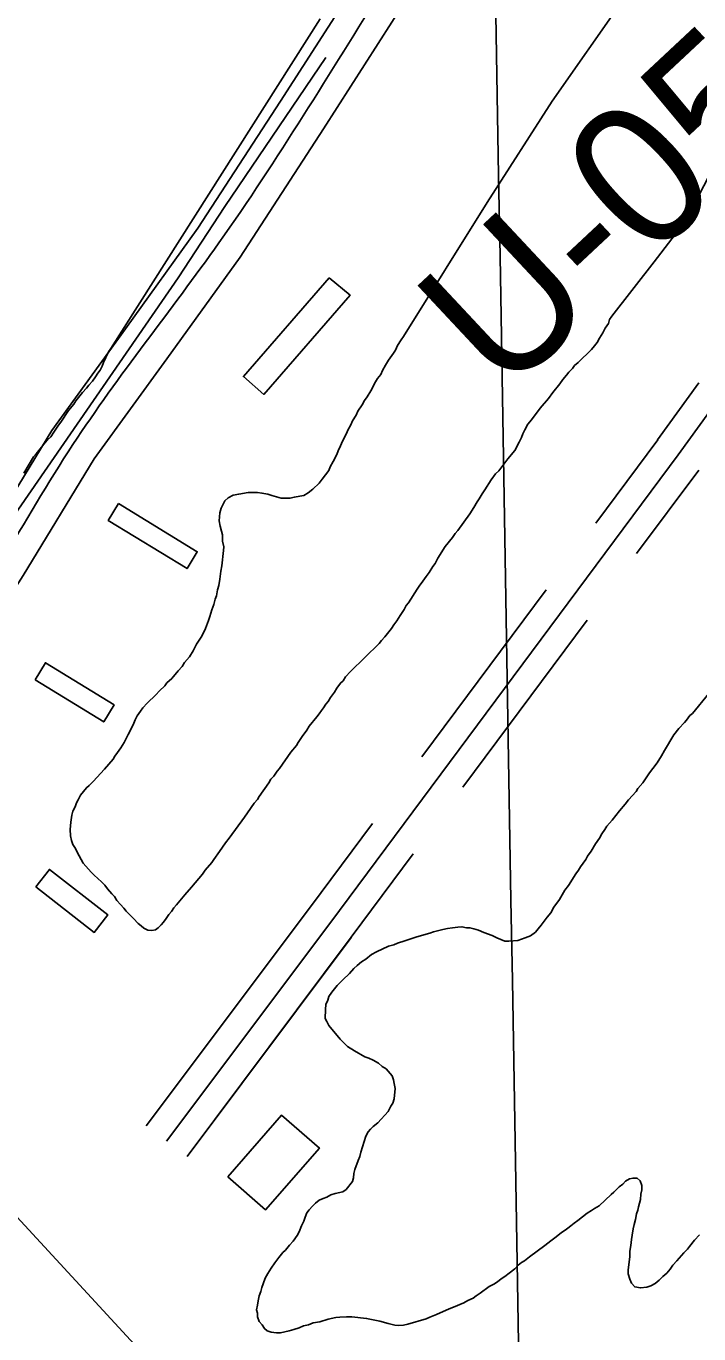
# Model space of a CAD drawing. Extents: x 3887375 to 3925618, y 296674 to 322633.
# Drawn here: x 3896591 to 3896987, y 306817 to 307586 of the extents above; entities that cross this region are included whole.
import ezdxf

# ---------------------------------------------------------------- set-up
doc = ezdxf.new("R2010")
doc.units = 0
for name, color, linetype in [('V-BLDG-OTLN', 7, 'Continuous'), ('V-GRID-MAJR', 7, 'Continuous'), ('V-RIVR-EDGE', 7, 'Continuous'), ('V-RIVR-RANG-IDEN', 7, 'Continuous'), ('V-ROAD-CNTR', 7, 'Continuous'), ('V-SITE-VEGE', 7, 'Continuous'), ('V-TOPO-SHOR', 7, 'Continuous')]:
    doc.layers.add(name, color=color, linetype=linetype)

msp = doc.modelspace()

# ---------------------------------------------------------------- linework, layer by layer
at = {"layer": 'V-BLDG-OTLN'}
for points in [[(3896769.45, 307437.76), (3896781.68, 307427.55), (3896730.99, 307369.24), (3896718.97, 307379.69)], [(3896645.61, 307305.01), (3896691.89, 307276.66), (3896685.84, 307266.79), (3896639.56, 307295.14)], [(3896596.47, 307201.48), (3896602.59, 307211.45), (3896642.95, 307186.68), (3896636.83, 307176.71)], [(3896596.91, 307079.72), (3896604.91, 307089.99), (3896639.28, 307063.2), (3896631.27, 307052.93)], [(3896709.74, 306909.13), (3896741.43, 306945.49), (3896763.64, 306926.13), (3896731.95, 306889.77)]]:
    msp.add_lwpolyline(points, close=True, dxfattribs=at)
at = {"layer": 'V-GRID-MAJR'}
msp.add_spline([(3896958.33, 302197.09), (3896856.11, 308255.12), (3896753.86, 314315.07), (3896651.61, 320375.03), (3896651.57, 320376.96)], degree=3, dxfattribs=at)
at = {"layer": 'V-RIVR-EDGE'}
msp.add_spline([(3894498.05, 310522.42), (3894530.03, 310496.11), (3894553.78, 310474.69), (3894579.94, 310451.31), (3894614.83, 310419.17), (3894633.24, 310400.67), (3894662.79, 310372.43), (3894685.08, 310353.44), (3894692.35, 310347.11), (3894709.79, 310328.13), (3894746.59, 310285.3), (3894785.84, 310252.18), (3894809.57, 310225.9), (3894830.41, 310205.45), (3894852.71, 310189.85), (3894866.75, 310171.85), (3894915.18, 310120.25), (3894950.06, 310083.74), (3894971.37, 310062.81), (3894999, 310039.43), (3895025.16, 310017.03), (3895052.79, 309992.68), (3895092.99, 309952.27), (3895110.91, 309932.8), (3895141.44, 309903.1), (3895188.91, 309855.88), (3895222.82, 309821.31), (3895255.75, 309784.32), (3895319.22, 309722.49), (3895350.7, 309688.42), (3895358.44, 309676.26), (3895364.73, 309669.44), (3895374.92, 309663.11), (3895388.97, 309650.44), (3895410.77, 309628.05), (3895448.54, 309583.28), (3895480.52, 309554.06), (3895503.76, 309527.78), (3895533.8, 309499.54), (3895577.4, 309454.75), (3895606.95, 309425.54), (3895653.45, 309378.81), (3895685.92, 309349.1), (3895719.83, 309314.54), (3895749.38, 309285.81), (3895790.55, 309242.49), (3895837.06, 309195.75), (3895863.69, 309164.12), (3895900.02, 309127.61), (3895944.1, 309081.37), (3895955.73, 309070.65), (3895974.63, 309054.58), (3896002.25, 309033.14), (3896032.78, 309003.93), (3896062.81, 308972.29), (3896082.67, 308950.39), (3896119.48, 308911.93), (3896139.34, 308892.46), (3896151.96, 308889.51), (3896163.12, 308883.66), (3896167.95, 308873.93), (3896170.35, 308862.27), (3896184.39, 308844.27), (3896211.03, 308816.04), (3896224.12, 308810.18), (3896236.73, 308802.37), (3896249.8, 308786.8), (3896255.61, 308776.59), (3896270.64, 308766.35), (3896280.32, 308753.22), (3896295.82, 308737.15), (3896375.27, 308661.2), (3896425.17, 308610.08), (3896464.41, 308570.65), (3896519.63, 308515.64), (3896548.69, 308483.03), (3896563.22, 308467.45), (3896597.61, 308430.94), (3896635.89, 308396.37), (3896666.41, 308365.7), (3896681.42, 308349.64), (3896712.43, 308320.42), (3896746.34, 308287.31), (3896777.36, 308260.04), (3896801.58, 308235.7), (3896820.47, 308215.26), (3896842.76, 308195.29), (3896851.46, 308181.19), (3896882.46, 308148.57), (3896918.81, 308116.43), (3896962.9, 308074.56), (3896997.76, 308033.19), (3897029.24, 307998.63), (3897042.32, 307985), (3897083.5, 307945.57), (3897107.23, 307918.31), (3897123.21, 307898.85), (3897130, 307898.83), (3897142.13, 307892.97), (3897145.99, 307882.28), (3897149.85, 307874.01), (3897162.93, 307860.38), (3897188.6, 307833.12), (3897229.29, 307788.83), (3897267.56, 307752.31), (3897300.5, 307715.81), (3897334.4, 307680.27), (3897361.53, 307651.07), (3897384.78, 307628.19), (3897411.42, 307598.98), (3897445.81, 307563.45), (3897494.26, 307516.71), (3897543.17, 307462.68), (3897584.83, 307418.38), (3897609.05, 307394.04), (3897646.83, 307355.58), (3897678.81, 307323.94), (3897715.15, 307290.34), (3897751.96, 307253.34), (3897766.97, 307236.31), (3897837.68, 307158.43), (3897886.6, 307104.4), (3897936, 307048.43), (3897965.54, 307015.34), (3898010.59, 306970.06), (3898027.54, 306949.14), (3898044.99, 306935.98), (3898063.87, 306914.08), (3898089.05, 306882.46), (3898117.14, 306854.7), (3898160.23, 306801.18), (3898195.59, 306763.7), (3898235.79, 306719.89), (3898261.46, 306693.6), (3898297.3, 306650.78), (3898332.65, 306612.33), (3898369.94, 306568.04), (3898397.54, 306534.95), (3898422.23, 306505.75), (3898462.9, 306455.14), (3898495.34, 306417.18), (3898521.97, 306382.15), (3898601.37, 306284.34), (3898652.22, 306228.37), (3898693.37, 306177.28), (3898729.68, 306130.57), (3898777.13, 306074.12), (3898825.55, 306014.26), (3898848.79, 305986.04), (3898903.98, 305917.43), (3898957.25, 305854.65), (3898984.35, 305818.16), (3899049.73, 305744.67), (3899107.84, 305679.45), (3899129.14, 305651.72), (3899142.69, 305630.31), (3899156.24, 305611.83), (3899175.12, 305587.98), (3899224.03, 305529.59), (3899255.99, 305493.57), (3899288.9, 305449.3), (3899312.61, 305415.24), (3899375.55, 305336.9), (3899410.9, 305296.02), (3899442.85, 305252.24), (3899470.43, 305211.86), (3899531.42, 305133.52), (3899579.35, 305071.24), (3899616.14, 305025.99), (3899647.13, 304986.09), (3899690.7, 304931.1), (3899729.41, 304876.62), (3899753.62, 304846.93), (3899770.56, 304821.64), (3899817.5, 304755.48), (3899845.56, 304713.16), (3899868.3, 304677.16), (3899889.6, 304650.4), (3899911.39, 304623.64), (3899955.44, 304569.14), (3899987.39, 304526.81), (3900012.56, 304494.21), (3900025.63, 304476.21), (3900037.24, 304456.75), (3900061.94, 304431.93), (3900070.67, 304424.13), (3900074.53, 304414.41), (3900074.99, 304404.21), (3900073.03, 304397.9), (3900071.55, 304388.68), (3900071.54, 304383.82), (3900075.9, 304378.96), (3900087.05, 304374.07), (3900096.26, 304367.74), (3900108.39, 304362.37), (3900117.11, 304353.6), (3900140.84, 304326.35), (3900165.54, 304299.09), (3900226.07, 304227.55), (3900277.87, 304164.29), (3900319.98, 304105.91), (3900352.41, 304062.61), (3900384.36, 304023.2), (3900411.47, 303988.16), (3900438.1, 303954.1), (3900462.8, 303926.85), (3900556.24, 303812.49), (3900597.89, 303762.85), (3900633.71, 303716.63), (3900652.59, 303691.33), (3900701.96, 303626.62), (3900774.57, 303530.77), (3900849.12, 303437.34), (3900903.35, 303371.16), (3900928.05, 303343.42), (3900948.87, 303317.63), (3901001.17, 303258.26), (3901038.95, 303216.88), (3901074.78, 303173.09), (3901092.2, 303147.31), (3901171.6, 303050.47), (3901205, 303008.62), (3901238.41, 302968.23), (3901274.74, 302927.83), (3901303.3, 302893.77), (3901343.98, 302847.53), (3901366.73, 302816.4), (3901404.5, 302770.17), (3901454.38, 302715.17), (3901507.18, 302659.19), (3901551.73, 302608.09), (3901584.66, 302570.61), (3901650.02, 302491.29), (3901680.99, 302443.62), (3901717.76, 302388.17), (3901785.52, 302298.16), (3901789.55, 302293.3)], degree=3, dxfattribs=at)
at = {"layer": 'V-ROAD-CNTR'}
for points in [[(3894371.05, 309296.79), (3895247.1, 308350.16), (3895855.91, 307682.01), (3896518.9, 306958), (3897377.51, 306026.63), (3898170.2, 305166.42), (3899138.1, 304112.58), (3899638.53, 303569.43)], [(3896967.81, 307793.82), (3896919.98, 307757.95), (3896877.84, 307726.35), (3896846.97, 307696.65), (3896816.9, 307657.26), (3896789.37, 307617.29), (3896740.83, 307541.67), (3896692.25, 307466.87), (3896649.64, 307407.78), (3896606.26, 307348.03), (3896564.05, 307278.65), (3896521.08, 307211.33), (3896500.28, 307184.31), (3896478.74, 307157.13), (3896457.29, 307130.58), (3896435.93, 307103.75), (3896411.2, 307071.86)], [(3896985.81, 307769.82), (3896937.98, 307733.95), (3896897.31, 307703.45), (3896869.42, 307676.63), (3896841.19, 307639.64), (3896814.35, 307600.67), (3896766.03, 307525.4), (3896717.01, 307449.92), (3896673.94, 307390.19), (3896631.25, 307331.4), (3896589.51, 307262.78), (3896545.66, 307194.07), (3896523.92, 307165.85), (3896502.17, 307138.39), (3896480.69, 307111.81), (3896459.52, 307085.22), (3896434.91, 307053.48)], [(3897162.83, 307585.17), (3897110.6, 307521.32), (3896974.65, 307333.62), (3896770.36, 307059), (3896673.83, 306930.21)], [(3896986.78, 307375.94), (3896962.5, 307342.42)], [(3896962.61, 307342.57), (3896926.13, 307293.53)], [(3896986.68, 307324.67), (3896950.2, 307275.63)], [(3896896.95, 307254.3), (3896823.99, 307156.22)], [(3896921.02, 307236.39), (3896848.06, 307138.32)], [(3896794.81, 307116.99), (3896758.34, 307067.97), (3896661.82, 306939.21)], [(3896818.88, 307099.08), (3896782.38, 307050.02), (3896685.83, 306921.21)], [(3896758.36, 307067.99), (3896661.82, 306939.21)], [(3896782.37, 307050), (3896685.83, 306921.21)]]:
    msp.add_lwpolyline(points, dxfattribs=at)
for points in [[(3896976.81, 307781.82), (3896928.98, 307745.95), (3896887.57, 307714.9), (3896858.2, 307686.64), (3896801.86, 307608.98), (3896704.63, 307458.4), (3896618.76, 307339.72), (3896533.37, 307202.7), (3896490.46, 307147.76), (3896447.73, 307094.48), (3896423.06, 307062.67)], [(3896823.87, 306627.19), (3896878.89, 306676.96), (3896954.18, 306744.12), (3897027.55, 306820.66), (3897102.07, 306909.67), (3897169.34, 306980.9), (3897265.46, 307080.78), (3897341.31, 307149.32), (3897394.64, 307195.83), (3897428.95, 307233.86), (3897458.52, 307269)]]:
    msp.add_spline(points, degree=3, dxfattribs=at)
at = {"layer": 'V-SITE-VEGE'}
for points in [[(3896752.15, 307309.35), (3896754.52, 307309.84), (3896757.16, 307311.37), (3896759.8, 307313.43), (3896763.52, 307317.05), (3896765.38, 307319.38), (3896769.12, 307324.57), (3896769.94, 307326.65), (3896771.81, 307329.77), (3896773.96, 307333.93), (3896774.78, 307336.02), (3896776.13, 307338.88), (3896777.22, 307341.74), (3896779.63, 307346.16), (3896780.45, 307348.25), (3896782.06, 307351.37), (3896783.14, 307353.71), (3896785.29, 307357.09), (3896786.36, 307359.43), (3896788.77, 307363.07), (3896790.12, 307365.66), (3896791.71, 307367.74), (3896793.86, 307371.37), (3896796.56, 307376.58), (3896797.89, 307378.65), (3896799.76, 307380.99), (3896800.83, 307383.33), (3896802.45, 307386.45), (3896804.32, 307389.3), (3896807.26, 307393.45), (3896808.33, 307395.27), (3896809.68, 307397.87), (3896811.82, 307401.25), (3896813.16, 307403.32), (3896862.24, 307482.12), (3896900.49, 307541.53), (3896942.33, 307601.36)], [(3897054.51, 307595.72), (3897028.02, 307564.48), (3897012.63, 307541.87), (3897002.41, 307521.88), (3896993.2, 307498.72), (3896979.23, 307471.74), (3896960.47, 307447.11), (3896935.64, 307415.26)], [(3896764.18, 307590.1), (3896640.98, 307396.26)], [(3896935.64, 307415.26), (3896934.3, 307413.19), (3896933.74, 307410.83), (3896931.61, 307408.25), (3896930.26, 307405.38), (3896928.39, 307402.27), (3896927.04, 307399.67), (3896925.45, 307397.85), (3896923.58, 307395.52), (3896915.88, 307388.03), (3896913.76, 307386.23), (3896912.43, 307384.41), (3896910.3, 307382.35), (3896908.97, 307380.53), (3896906.84, 307377.95), (3896904.97, 307375.35), (3896900.97, 307370.43), (3896898.3, 307366.8), (3896893.51, 307361.1), (3896888.44, 307354.36), (3896886.31, 307351.77), (3896884.43, 307348.39), (3896883.35, 307346.05), (3896882.54, 307343.97), (3896881.19, 307341.1), (3896878.5, 307336.16), (3896874.51, 307331.24), (3896869.17, 307324.24), (3896867.31, 307322.43), (3896864.65, 307319.07), (3896860.9, 307313.09), (3896859.3, 307310.76), (3896857.68, 307307.9), (3896856.35, 307306.08), (3896854.47, 307302.71), (3896852.06, 307299.07), (3896845.12, 307289.21), (3896843.52, 307287.4), (3896841.92, 307285.07), (3896837.66, 307279.89), (3896833.37, 307272.88), (3896831.75, 307269.76), (3896830.42, 307267.94), (3896828.28, 307264.56), (3896826.41, 307262.23), (3896824.54, 307259.37), (3896822.41, 307256.52), (3896821.07, 307254.71), (3896815.98, 307246.66), (3896814.65, 307245.11), (3896813.57, 307242.76), (3896811.16, 307239.13), (3896809.29, 307236.01), (3896807.43, 307233.68), (3896806.09, 307231.6), (3896802.09, 307226.68), (3896800.23, 307224.61), (3896798.89, 307222.8), (3896781.91, 307206.27), (3896778.98, 307203.17), (3896777.64, 307200.82), (3896776.05, 307199.54), (3896773.91, 307196.43), (3896772.57, 307194.08), (3896770.17, 307190.98), (3896768.83, 307188.64), (3896767.5, 307187.08), (3896766.16, 307185), (3896764.83, 307183.46), (3896763.49, 307181.38), (3896762.16, 307179.56), (3896757.63, 307174.12), (3896756.29, 307171.78), (3896753.62, 307168.15), (3896751.21, 307164.52), (3896750.14, 307162.7), (3896746.94, 307158.82), (3896740.26, 307149.22), (3896738.93, 307147.66), (3896736.8, 307144.81), (3896735.2, 307143), (3896733.86, 307140.92), (3896728.25, 307132.88), (3896727.18, 307131.06), (3896725.32, 307128.99), (3896721.31, 307123.29), (3896719.7, 307120.69), (3896710.63, 307108.24), (3896708.5, 307105.65), (3896705.02, 307100.46), (3896701.55, 307095.79), (3896700.48, 307093.97), (3896696.49, 307089.58), (3896694.89, 307087.24), (3896688.49, 307079.47), (3896684.5, 307075.07), (3896679.71, 307069.11), (3896678.11, 307067.3), (3896676.77, 307065.23), (3896675.18, 307063.42), (3896673.57, 307061.08)], [(3896640.98, 307396.26), (3896639.64, 307394.18), (3896636.68, 307387.94), (3896635.86, 307385.85), (3896634.78, 307383.51), (3896633.45, 307381.69), (3896632.11, 307379.62), (3896630.24, 307377.02), (3896628.11, 307374.7), (3896626.78, 307372.88), (3896624.39, 307370.29), (3896620.39, 307365.37), (3896619.32, 307363.55), (3896616.12, 307359.67), (3896611.58, 307352.92), (3896610.24, 307351.11), (3896607.56, 307346.95), (3896605.7, 307344.36), (3896603.84, 307342.55), (3896602.51, 307341), (3896598.77, 307336.33), (3896597.18, 307334.26), (3896595.58, 307332.45), (3896589.95, 307322.83)], [(3896673.57, 307061.08), (3896671.97, 307059.01), (3896670.64, 307057.45), (3896668.78, 307055.65), (3896667.2, 307054.36), (3896665.1, 307054.12), (3896662.74, 307054.16), (3896660.4, 307055.5), (3896658.85, 307056.83), (3896657.03, 307058.16), (3896654.45, 307061.08), (3896652.13, 307063.21), (3896650.06, 307065.33), (3896648.77, 307067.18), (3896646.71, 307069.31), (3896644.65, 307071.69), (3896643.11, 307074.07), (3896641.56, 307075.66), (3896638.98, 307078.58), (3896637.44, 307080.7), (3896635.63, 307082.55), (3896631.23, 307086.54), (3896629.42, 307088.4), (3896624.78, 307093.7), (3896621.2, 307100.04), (3896620.18, 307102.15), (3896618.65, 307104.53), (3896617.89, 307106.9), (3896617.4, 307109.78), (3896617.19, 307113.45), (3896617.51, 307117.64), (3896618.09, 307121.82), (3896618.65, 307124.17), (3896620, 307126.77), (3896620.81, 307129.11), (3896621.89, 307130.93), (3896623.23, 307133.53), (3896626.7, 307137.94), (3896628.29, 307139.23), (3896630.68, 307141.55), (3896637.32, 307148.8), (3896642.38, 307154.75), (3896643.45, 307156.57), (3896645.05, 307158.64), (3896646.93, 307161.5), (3896648.8, 307164.61), (3896651.23, 307169.29), (3896654.18, 307175.02), (3896655.27, 307177.88), (3896656.61, 307180.22), (3896658.48, 307183.08), (3896659.82, 307184.9), (3896662.48, 307187.74), (3896667.52, 307192.64), (3896669.65, 307194.98), (3896672.83, 307197.81), (3896673.9, 307199.63), (3896676.82, 307202.21), (3896680.55, 307206.61), (3896682.94, 307209.2), (3896684.28, 307211.54), (3896687.21, 307214.9), (3896689.35, 307218.54), (3896691.5, 307222.44), (3896694.45, 307227.11), (3896696.6, 307231.53), (3896698.5, 307236.22), (3896699.32, 307238.57), (3896700.42, 307242.48), (3896701.51, 307245.61), (3896702.34, 307248.74), (3896703.15, 307250.83), (3896703.73, 307254.22), (3896704.55, 307256.83), (3896705.12, 307260.49), (3896705.71, 307265.2), (3896706.28, 307268.33), (3896707.19, 307277.49), (3896707.48, 307279.58), (3896706.74, 307283), (3896706.79, 307286.66), (3896706.03, 307288.77), (3896705.29, 307291.66), (3896704.81, 307294.81), (3896704.84, 307297.16), (3896705.13, 307299.52), (3896705.96, 307302.39), (3896707.04, 307304.73), (3896708.11, 307306.55), (3896709.97, 307308.35), (3896712.87, 307309.89), (3896716.29, 307310.63), (3896721.8, 307311.6), (3896727.3, 307311.52), (3896729.91, 307311.22), (3896733.31, 307310.65), (3896735.66, 307309.84), (3896741.13, 307308.19), (3896746.37, 307308.12), (3896749, 307308.87), (3896752.15, 307309.35)], [(3896887.74, 307050.96), (3896890.64, 307053.02), (3896892.25, 307055.09), (3896894.11, 307057.16), (3896897.57, 307061.83), (3896899.71, 307064.42), (3896901.59, 307067.8), (3896904.79, 307072.21), (3896908.01, 307077.66), (3896910.14, 307080.51), (3896914.43, 307087.27), (3896916.03, 307089.6), (3896917.1, 307091.42), (3896920.31, 307095.83), (3896921.38, 307097.65), (3896923.52, 307100.76), (3896925.93, 307104.92), (3896928.33, 307108.29), (3896929.68, 307110.89), (3896931.55, 307113.48), (3896932.62, 307115.3), (3896935.81, 307118.93), (3896940.08, 307124.37), (3896943.54, 307128.25), (3896945.41, 307130.84), (3896949.93, 307135.76), (3896951, 307137.58), (3896953.93, 307140.94), (3896957.67, 307146.65), (3896959.8, 307149.24), (3896962.21, 307152.61), (3896964.88, 307156.77), (3896966.5, 307159.89), (3896972.12, 307168.98), (3896975.05, 307172.87), (3896978.25, 307176.23), (3896979.58, 307177.78), (3896981.44, 307180.38), (3896983.03, 307181.66), (3896992.62, 307193.32)], [(3896728.2, 306839.17), (3896729.28, 306841.77), (3896729.84, 306844.12), (3896730.66, 306846.21), (3896731.75, 306849.59), (3896733.36, 306852.45), (3896735.24, 306855.57), (3896737.38, 306858.68), (3896739.78, 306861.79), (3896742.17, 306864.64), (3896743.76, 306866.19), (3896746.16, 306869.04), (3896748.29, 306871.37), (3896750.69, 306874.74), (3896751.77, 306876.82), (3896753.13, 306880.47), (3896754.47, 306883.07), (3896755.29, 306885.42), (3896756.37, 306888.02), (3896757.71, 306889.84), (3896759.57, 306891.91), (3896761.43, 306893.71), (3896763.55, 306895.52), (3896765.92, 306896.53), (3896768.02, 306897.29), (3896770.4, 306898.57), (3896773.03, 306899.32), (3896777.5, 306900.3), (3896779.35, 306901.85), (3896783.08, 306906.51), (3896783.63, 306908.6), (3896783.93, 306911.21), (3896784.49, 306913.56), (3896786.39, 306918.78), (3896787.47, 306921.12), (3896788.03, 306923.73), (3896789.95, 306929.99), (3896791.04, 306933.12), (3896792.39, 306935.72), (3896793.72, 306937.27), (3896795.31, 306938.82), (3896797.96, 306940.88), (3896804.08, 306947.6), (3896805.69, 306950.73), (3896806.76, 306952.54), (3896807.58, 306955.15), (3896808.19, 306961.17), (3896807.7, 306964.06), (3896807.21, 306966.16), (3896806.46, 306968.53), (3896802.85, 306972.77), (3896800.51, 306974.11), (3896798.44, 306975.97), (3896795.32, 306977.85), (3896792.72, 306978.93), (3896790.37, 306979.75), (3896784.4, 306983.23), (3896780.24, 306985.91), (3896778.17, 306987.77), (3896775.85, 306990.16), (3896769.15, 306998.11), (3896768.13, 307000.48), (3896767.11, 307002.33), (3896767.18, 307007.57), (3896767.48, 307010.44), (3896768.57, 307013.05), (3896769.12, 307015.14), (3896770.99, 307017.73), (3896774.19, 307021.62), (3896777.37, 307024.98), (3896781.35, 307028.85), (3896784.01, 307031.69), (3896785.87, 307033.5), (3896788.52, 307035.56), (3896790.9, 307037.1), (3896794.34, 307039.93), (3896797.24, 307041.47), (3896804.36, 307044.78), (3896807.51, 307045.52), (3896809.62, 307046.54), (3896813.83, 307048.05), (3896820.94, 307050.31), (3896828.56, 307052.56), (3896830.67, 307053.32), (3896836.19, 307054.55), (3896839.08, 307055.3), (3896841.96, 307055.52), (3896845.11, 307056), (3896847.47, 307056.23), (3896850.08, 307055.67), (3896852.18, 307055.64), (3896854.53, 307055.09), (3896857.14, 307054.27), (3896860.26, 307052.91), (3896865.21, 307051.01), (3896868.07, 307049.66), (3896872.76, 307047.77), (3896875.12, 307047.73), (3896880.36, 307048.18), (3896884.58, 307049.7), (3896887.74, 307050.96)], [(3896965.66, 306850.58), (3896963.53, 306848.51), (3896961.15, 306846.45), (3896958.51, 306845.17), (3896956.14, 306844.42), (3896952.47, 306843.95), (3896949.07, 306844.52), (3896947.27, 306846.64), (3896946.25, 306849.01), (3896945.25, 306852.16), (3896945.28, 306854.26), (3896946.17, 306862.36), (3896946.22, 306865.51), (3896946.79, 306868.91), (3896947.1, 306872.3), (3896947.66, 306874.92), (3896948.23, 306878.58), (3896948.79, 306881.19), (3896949.61, 306884.06), (3896950.19, 306887.45), (3896951, 306889.54), (3896951.29, 306891.63), (3896952.39, 306895.8), (3896952.7, 306898.95), (3896953.26, 306901.56), (3896953.3, 306904.17), (3896952.29, 306906.81), (3896950.47, 306908.41), (3896948.12, 306908.44), (3896946.01, 306907.94), (3896943.64, 306906.67), (3896942.04, 306904.85), (3896939.93, 306903.31), (3896936.74, 306900.21), (3896935.15, 306898.92), (3896928.25, 306892.21), (3896925.35, 306890.68), (3896923.76, 306889.39), (3896921.12, 306887.85), (3896915.56, 306883.48), (3896913.44, 306881.94), (3896911.59, 306880.39), (3896909.74, 306879.1), (3896908.15, 306877.82), (3896906.03, 306876.54), (3896902.85, 306873.96), (3896899.68, 306871.65), (3896896.23, 306868.82), (3896887.24, 306862.13), (3896884.33, 306859.81), (3896882.48, 306858.79), (3896880.62, 306857.24), (3896878.5, 306855.18), (3896875.32, 306852.6), (3896872.68, 306850.54), (3896870.56, 306849.26), (3896868.44, 306847.46), (3896866.33, 306846.17), (3896863.43, 306844.64), (3896858.14, 306840.79), (3896855.76, 306839.25), (3896854.17, 306837.96), (3896851, 306836.43), (3896848.63, 306835.16), (3896842.57, 306832.62), (3896839.94, 306831.61), (3896832.56, 306828.3), (3896828.61, 306826.79), (3896826.5, 306825.77), (3896815.72, 306822.51), (3896813.09, 306822.02), (3896810.47, 306821.8), (3896808.12, 306822.09), (3896804.2, 306822.93), (3896799.24, 306824.31), (3896791.4, 306825.99), (3896782.77, 306826.89), (3896779.63, 306826.93), (3896775.7, 306826.73), (3896773.34, 306826.5), (3896768.87, 306825.51), (3896763.88, 306824.01), (3896759.94, 306823.28), (3896757.31, 306822.27), (3896754.41, 306821.52), (3896751.78, 306820.51), (3896748.62, 306819.5), (3896745.99, 306818.75), (3896740.74, 306817.52), (3896738.38, 306817.55), (3896735.24, 306817.85), (3896732.9, 306818.67), (3896731.34, 306820), (3896730.06, 306822.11), (3896728.26, 306824.23), (3896727.25, 306826.87), (3896727.27, 306828.97), (3896726.78, 306831.07), (3896727.34, 306833.68), (3896727.64, 306836.29), (3896728.2, 306839.17)], [(3896987.21, 306875.16), (3896984.29, 306872.06), (3896981.35, 306868.17), (3896980.02, 306866.61), (3896977.9, 306864.55), (3896973.9, 306859.89), (3896971.51, 306857.3), (3896969.91, 306854.97), (3896968.04, 306852.64), (3896965.66, 306850.58)]]:
    msp.add_lwpolyline(points, dxfattribs=at)
at = {"layer": 'V-TOPO-SHOR'}
for points in [[(3896767.55, 307567.19), (3896708.06, 307479.61), (3896680.56, 307437.66)], [(3896680.56, 307437.66), (3896563.45, 307268.15), (3896449.55, 307101.76)]]:
    msp.add_lwpolyline(points, dxfattribs=at)

# ---------------------------------------------------------------- texts
at = {"layer": 'V-RIVR-RANG-IDEN'}
msp.add_text('U-050', height=83, rotation=43.07417, dxfattribs=at).set_placement((3896871.81, 307366.7))

doc.saveas('drawing.dxf')
